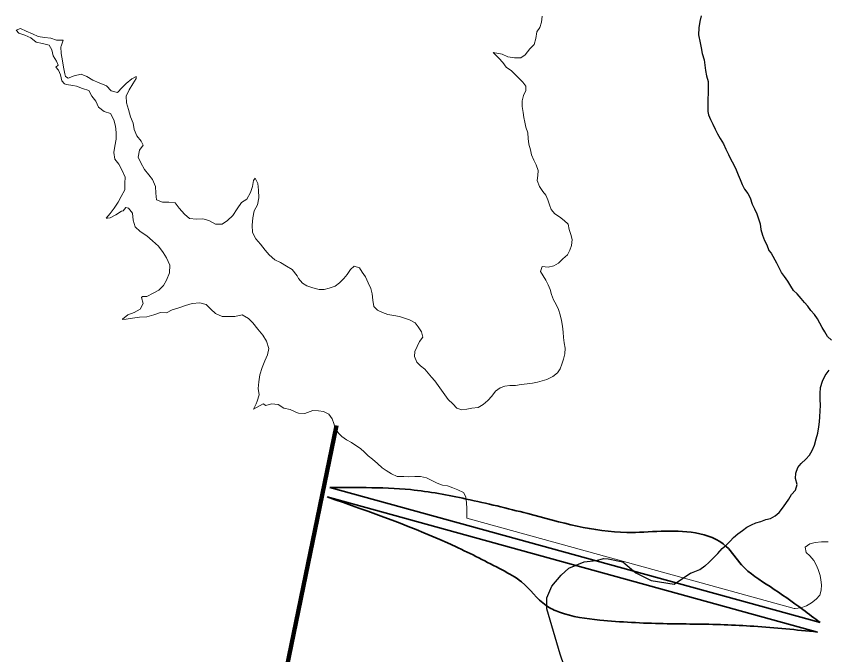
# Model space of a CAD drawing. Extents: x 553962 to 842807, y 8883888 to 9032388.
# Drawn here: x 650487 to 652145, y 8981655 to 8982959 of the extents above; entities that cross this region are included whole.
import ezdxf

# ---------------------------------------------------------------- set-up
doc = ezdxf.new("R2010")
doc.units = 0
doc.header["$LTSCALE"] = 200
for name, color, linetype, lineweight in [('24', 7, 'Continuous', 25), ('7', 7, 'Continuous', 90), ('8', 7, 'Continuous', 13)]:
    doc.layers.add(name, color=color, linetype=linetype, lineweight=lineweight)

msp = doc.modelspace()

# ---------------------------------------------------------------- linework, layer by layer
at = {"layer": '24'}
for points in [[(651886.4, 8982960.1), (651884, 8982948.4), (651881.9, 8982935.9), (651881, 8982921.8), (651884.5, 8982905.2), (651886.5, 8982895.1), (651888.2, 8982883.3), (651892.6, 8982870.5), (651893.8, 8982859.8)], [(651893.8, 8982859.8), (651895.4, 8982848.8), (651897.2, 8982837.8), (651900.4, 8982826), (651900.5, 8982814.5), (651900.4, 8982803.4), (651900.1, 8982788.5), (651900, 8982777.2), (651899.9, 8982764.9), (651901.5, 8982757.9), (651905.5, 8982748.4), (651910, 8982739.1), (651914.8, 8982728.7), (651919.9, 8982719), (651925.5, 8982709.9), (651932, 8982699.1), (651937, 8982687.8), (651942.5, 8982677.3), (651947.3, 8982666.7), (651952.5, 8982657.6), (651957.9, 8982645.6), (651962, 8982635.7), (651965.9, 8982626.1), (651970.3, 8982615.5), (651975.2, 8982606.5), (651981.4, 8982597.5), (651986.3, 8982588.2), (651990.7, 8982575.8), (651995.3, 8982566), (652000.3, 8982555.6), (652003.6, 8982545.5), (652006.8, 8982535.4), (652008.2, 8982523.7), (652011.4, 8982512.1), (652016.1, 8982501.6), (652020.6, 8982492.2), (652024.3, 8982481.2), (652029.5, 8982475.7)], [(652090.6, 8982383), (652082.8, 8982392.1), (652075.2, 8982399.3), (652069.7, 8982408.2), (652063.7, 8982418.5), (652056.9, 8982428.1), (652050.7, 8982436.2), (652045.6, 8982445.3), (652040.7, 8982454.9), (652030.1, 8982475.1)], [(652152.6, 8982297.8), (652144.4, 8982305.2), (652139.1, 8982314.8), (652133.5, 8982323.4), (652128.5, 8982332.7), (652123.8, 8982341.6), (652117.7, 8982350), (652110.4, 8982358.6), (652104, 8982366.9), (652097.6, 8982374.8), (652090.6, 8982383)], [(651863.5, 8981821.1), (651884, 8981829.5), (651894.1, 8981836.9), (651894.2, 8981835.8), (651902.7, 8981844.6), (651911.3, 8981853.1), (651920.6, 8981862.3), (651929.3, 8981872.3), (651937.2, 8981879.3), (651945.8, 8981887), (651952.7, 8981894.6), (651961.3, 8981902), (651970.6, 8981908.8), (651979.9, 8981915.5), (651989, 8981920.6), (651998.2, 8981924.7), (652008.4, 8981927.5), (652018.2, 8981931.3), (652028.3, 8981933.7), (652037.4, 8981939.1), (652045.8, 8981945.9), (652052.6, 8981954.9), (652059.5, 8981963.8), (652065.7, 8981973), (652070.8, 8981982.6), (652079.2, 8981991.3), (652082.5, 8982002.6), (652079.1, 8982015.2), (652079.7, 8982025.9), (652084, 8982037.6), (652090.5, 8982046), (652100.4, 8982054.4), (652107.7, 8982062.6), (652113, 8982072.4), (652118, 8982083.3), (652121.5, 8982096.1), (652124.8, 8982107.8), (652126.5, 8982120.6), (652127.9, 8982130.9), (652129.1, 8982141.4), (652129.5, 8982153.7), (652129.9, 8982164.4), (652129.5, 8982177.3), (652129.2, 8982188.8), (652130, 8982201.2), (652134, 8982214.2), (652139.6, 8982225.7), (652147.6, 8982236.6)], [(651611.5, 8981611.7), (651606.3, 8981632.3), (651598.1, 8981656.4), (651571.2, 8981748.7), (651571.4, 8981771.4), (651581.6, 8981795.3), (651600.5, 8981817.8), (651616.2, 8981831.9), (651647.4, 8981844.8), (651671.6, 8981847.5), (651687.6, 8981851.5), (651696.2, 8981851.4), (651726.2, 8981845.1), (651752.7, 8981822.5), (651784.1, 8981806.8), (651831.2, 8981799), (651865.5, 8981822.4)]]:
    msp.add_lwpolyline(points, dxfattribs=at)
at = {"layer": '7'}
msp.add_line((650897.2, 8980936.3), (651141.2, 8982123.4), dxfattribs=at)
at = {"layer": '8', "lineweight": 35}
for p, q in [((651127.7, 8981996.8), (652129.4, 8981720.9)), ((651122.3, 8981977.5), (652124.1, 8981701.6))]:
    msp.add_line(p, q, dxfattribs=at)
at = {"layer": '8'}
msp.add_line((651407.7, 8981933.9), (652076.2, 8981749.8), dxfattribs=at)
for points in [[(651561.3, 8982959.5), (651560.4, 8982947.2), (651557.1, 8982936.5), (651550.5, 8982927.4), (651548.8, 8982914.2), (651545, 8982902), (651536.2, 8982893.1), (651526.7, 8982880.7), (651517.8, 8982874.7), (651504.8, 8982874.7), (651491.1, 8982876.3), (651479.8, 8982881.9), (651461.2, 8982885.4), (651472.9, 8982873.5), (651481.5, 8982865.2), (651487.9, 8982855.7), (651499.1, 8982848.1), (651506.7, 8982840.5), (651513.1, 8982833.6), (651522, 8982824.8), (651528.1, 8982816.6), (651528.1, 8982807.5), (651523.7, 8982797.6), (651520.9, 8982786.9), (651520.9, 8982775.1), (651522.6, 8982763.1), (651524, 8982752.8), (651525.9, 8982743.4), (651528.1, 8982732.6), (651532.1, 8982721), (651533.2, 8982709.6), (651534.2, 8982698.3), (651537.5, 8982686.4), (651539.9, 8982676.3), (651544.2, 8982665.4), (651549.1, 8982656.2), (651553.1, 8982644.7), (651552.5, 8982634.4), (651551.3, 8982624.2), (651555.9, 8982612), (651562.8, 8982601.5), (651569, 8982593.7), (651573.1, 8982584.6), (651576.5, 8982574.3), (651580.2, 8982565), (651587.6, 8982555.7), (651596.8, 8982549.4), (651606.4, 8982542.1), (651614.5, 8982534.6)], [(651026.9, 8982456.4), (651015.3, 8982461.9), (651003.8, 8982472), (650995.7, 8982481.8), (650986.1, 8982494.1), (650976.8, 8982504.8), (650969.7, 8982518), (650968.7, 8982532.4), (650970.4, 8982547.4), (650973.4, 8982561.9), (650979.7, 8982574.1), (650983, 8982588.5), (650982, 8982604.3), (650980.3, 8982617.7), (650974.9, 8982629), (650972.1, 8982624), (650969.5, 8982611.5), (650965.4, 8982599.5), (650958.1, 8982586.1), (650947.2, 8982579), (650938.2, 8982566), (650929.2, 8982552.3), (650918.5, 8982542.4), (650908, 8982535), (650894.2, 8982534.6), (650880.6, 8982541.9), (650868.5, 8982545.7), (650855.5, 8982545.1), (650841.2, 8982546.5), (650830.5, 8982555.5), (650820, 8982567.6), (650811.4, 8982578.1), (650798.7, 8982579.8), (650785.8, 8982579.6), (650773.9, 8982584.3), (650771.9, 8982598.2), (650771.5, 8982611.8), (650765.5, 8982625.8), (650758.1, 8982635.8), (650748.8, 8982646.5), (650741.8, 8982660.3), (650735.9, 8982671.6), (650738.6, 8982685.8), (650746.6, 8982696.2), (650742.1, 8982704.2), (650733.3, 8982715.3), (650728.1, 8982727.9), (650726.2, 8982740.9), (650720.3, 8982754.2), (650716.5, 8982768.8), (650712.1, 8982782.3), (650711.4, 8982796.1), (650717.6, 8982809.1), (650724.9, 8982821.4), (650731.7, 8982832.3), (650732, 8982836.4), (650722.9, 8982831.4), (650711.7, 8982821.8), (650703.3, 8982814), (650694.2, 8982803.7), (650681.1, 8982807.2), (650671.2, 8982817.6), (650656.6, 8982823.5), (650643.5, 8982829), (650631, 8982836.3), (650619.5, 8982841.4), (650605.3, 8982837.7), (650592.8, 8982833.3), (650587.9, 8982836.4), (650586.5, 8982842), (650583.8, 8982855.4), (650581.5, 8982868.6), (650578.5, 8982883.1), (650578.4, 8982897.3), (650578.6, 8982898.6), (650583.2, 8982910.4), (650569.3, 8982910.4), (650557.5, 8982914.7), (650544.7, 8982916.2), (650532.1, 8982918.1), (650520, 8982923.7), (650507.3, 8982928.8), (650495.8, 8982934.2), (650487, 8982930.7), (650492.2, 8982925.1), (650504.8, 8982920.9), (650516.9, 8982915.4), (650527.4, 8982906.4), (650540.8, 8982903.8), (650554.4, 8982900.1), (650559.8, 8982891), (650562.2, 8982878.5), (650569.6, 8982867.9), (650572.4, 8982859.6), (650568, 8982855.2), (650573.4, 8982849.5), (650577.5, 8982840), (650580.2, 8982827.2), (650585.9, 8982821.3), (650589.5, 8982819.9), (650602.5, 8982818.3)], [(650602.5, 8982818.3), (650610.2, 8982816.9), (650622.6, 8982812.2), (650635.6, 8982807.7), (650641.7, 8982796.1), (650649.3, 8982785.9), (650655.3, 8982773.6), (650667, 8982765.1), (650679.5, 8982760.7), (650686.2, 8982748), (650689.9, 8982735.2), (650691.3, 8982721.8), (650691.5, 8982708.5), (650688.6, 8982694), (650686.4, 8982681.3), (650688.6, 8982667.2), (650696.9, 8982657.3), (650703.7, 8982644.3), (650709.7, 8982630.9), (650708.9, 8982618.3), (650709.2, 8982604.9), (650701.7, 8982591.2), (650695.2, 8982579.7), (650687.3, 8982567.2), (650679.1, 8982556.6), (650670.8, 8982546.9), (650673.3, 8982546.7), (650679.2, 8982548), (650690.3, 8982554), (650701.9, 8982561.2), (650705.4, 8982561.7), (650710.7, 8982568.5), (650716.4, 8982567.1), (650724.3, 8982556.9), (650726.2, 8982542.9), (650729.7, 8982529.2), (650740.3, 8982520), (650753.6, 8982511.1), (650765.2, 8982500.6), (650777.6, 8982489.7), (650787, 8982476.8), (650794.3, 8982465.9), (650801.1, 8982451), (650800, 8982435.4), (650794.2, 8982420.6), (650788.1, 8982409.3), (650778.2, 8982400.2), (650766.8, 8982393.5), (650753.9, 8982387.2), (650744.7, 8982387.2), (650742.9, 8982384.7), (650746.3, 8982372.5), (650740.3, 8982361.4), (650727.8, 8982354.1), (650715, 8982349.2), (650704.1, 8982340.7), (650704.2, 8982340.3), (650711.7, 8982340.9), (650724.5, 8982342.4), (650738.6, 8982344.5), (650753.7, 8982345.7), (650768, 8982349.8), (650781.5, 8982354.5), (650794, 8982353.4), (650805.4, 8982359.4), (650819.5, 8982364), (650832.9, 8982368.9), (650846.6, 8982372.4), (650862.1, 8982373.9), (650875, 8982370.7), (650884.9, 8982360.9), (650894.4, 8982352.5), (650907.5, 8982346.4), (650920.8, 8982346.2), (650933.8, 8982345.9), (650948.7, 8982349.3), (650961.8, 8982342.2), (650970.6, 8982333.2), (650980.6, 8982320.3), (650990.5, 8982308.3), (650998.4, 8982296), (651002.8, 8982281), (651000.6, 8982267.7), (650995.2, 8982255.8), (650989.3, 8982241.8), (650984.4, 8982227), (650982.7, 8982212.6), (650981.6, 8982198.8), (650983.1, 8982186), (650979.1, 8982173.5), (650977.4, 8982168), (650971.7, 8982156.7), (650985.6, 8982164.2), (650991.6, 8982167.9), (650997.1, 8982164.4), (651008.4, 8982167.5), (651021.9, 8982166.1), (651033.9, 8982158.6), (651046.6, 8982156.1), (651057.1, 8982151.5), (651059.9, 8982150)], [(651614.5, 8982534.6), (651616.4, 8982524.1), (651619.8, 8982513.6), (651623, 8982503.4), (651621.6, 8982491.4), (651618.2, 8982481.3), (651613.2, 8982471.8), (651604.1, 8982463.6), (651595, 8982455.4), (651585.3, 8982449.6), (651573.7, 8982447), (651561.8, 8982448.3), (651557.9, 8982438.1), (651563.6, 8982429.4), (651568.9, 8982420.4), (651574.1, 8982410.9), (651577.7, 8982401), (651580.6, 8982390.8), (651584.4, 8982380.4), (651590.1, 8982370.4), (651595.2, 8982360.4), (651598.5, 8982349.8), (651600.8, 8982338.1), (651603.2, 8982326.2), (651604.6, 8982313.9), (651604.9, 8982303), (651606.2, 8982292.5), (651608.5, 8982281.1), (651607.6, 8982269.8), (651605.4, 8982258.9), (651602, 8982248.7), (651598.5, 8982239.1), (651592.6, 8982231), (651583.3, 8982223.3), (651571.4, 8982217.5), (651561.8, 8982214.4), (651552, 8982212), (651541.5, 8982209.8), (651530.6, 8982208.5), (651518.8, 8982207.3), (651507, 8982205.5), (651495.7, 8982205.1), (651485.4, 8982204.1), (651475.5, 8982200.6), (651466.1, 8982193.7), (651458.8, 8982183.7), (651450.8, 8982174.6), (651441.3, 8982166.1), (651430.5, 8982160.3), (651417.6, 8982158.8), (651407.8, 8982156.5), (651397.3, 8982155.8), (651387, 8982158.9), (651379, 8982167.4), (651369.6, 8982176.9), (651363, 8982185.8), (651355.9, 8982195.4), (651348.9, 8982205.3), (651342.4, 8982214.5), (651335.6, 8982222.3), (651328.6, 8982230.7), (651321.8, 8982238.3), (651313.2, 8982245.2), (651305.4, 8982252.9), (651300.7, 8982264.1), (651301.7, 8982274.3), (651306.1, 8982284.5), (651311.2, 8982295.3), (651317.4, 8982304.2), (651315.2, 8982314.5), (651308.5, 8982324.9), (651301.8, 8982332.9), (651290.8, 8982339.2), (651280.3, 8982342.4), (651269.8, 8982346.1), (651258.2, 8982348.3), (651246.2, 8982350.5), (651235.3, 8982354.1), (651225, 8982358.8), (651217.5, 8982366.8), (651215.4, 8982379.3), (651214, 8982392.4), (651211.4, 8982403.1), (651206.1, 8982415.2), (651200.7, 8982427.3), (651193.7, 8982436.8), (651188.2, 8982445.8), (651177.7, 8982449), (651170.2, 8982442.3), (651162.8, 8982432.1), (651156.4, 8982424), (651147.7, 8982415.2), (651138.4, 8982408.3), (651126.2, 8982403.7), (651116.3, 8982401.1), (651105.6, 8982401.6), (651092.9, 8982404.4), (651080.7, 8982409.1), (651072.1, 8982414.5), (651063.8, 8982423.9), (651061, 8982429.1)], [(651061, 8982429.1), (651050.6, 8982442), (651039.3, 8982448.9), (651026.9, 8982456.4)], [(651059.9, 8982150), (651063.9, 8982148.7), (651076.6, 8982147.8), (651092.8, 8982154.1), (651104.5, 8982153.5), (651114.8, 8982152), (651125.4, 8982146.3), (651132.2, 8982137.2), (651136, 8982127.7), (651138.8, 8982117.9), (651145.1, 8982107.8), (651152.4, 8982100.7), (651162, 8982094.1), (651171.8, 8982088.5), (651181, 8982082.9), (651190.2, 8982076.8), (651198.5, 8982069), (651206.3, 8982061.2), (651214.9, 8982054.6), (651224.8, 8982045.7), (651234.8, 8982037.3), (651243.1, 8982031.2), (651254, 8982024.9), (651265.4, 8982019.1), (651278.6, 8982019), (651288.7, 8982018.9), (651301.2, 8982019.1), (651312.8, 8982019), (651325.3, 8982016.6), (651336.2, 8982011.3), (651346.9, 8982005.8), (651357.9, 8982001.8), (651368.1, 8982000.3), (651378.8, 8981996), (651389.2, 8981992.2), (651400.8, 8981986.5), (651405.4, 8981977.5), (651407.1, 8981965.7), (651407.6, 8981953.6), (651407.6, 8981942.4), (651407.7, 8981933.9)], [(652129.3, 8981817.2), (652128.9, 8981819.1), (652125.2, 8981829.1), (652121.1, 8981838.5), (652116.8, 8981847.8), (652108.3, 8981857.3), (652100.7, 8981864.3), (652098.6, 8981874.8), (652108.3, 8981881.6), (652119.5, 8981884.5), (652132.5, 8981885.7), (652146.2, 8981885.6)], [(652076.2, 8981749.8), (652078.6, 8981749.5), (652090.3, 8981750.8), (652101.7, 8981754.8), (652111.9, 8981761), (652121.2, 8981768.8), (652128.5, 8981777.2), (652131.4, 8981787.1), (652132, 8981798), (652131.2, 8981808.3), (652129.3, 8981817.2)]]:
    msp.add_lwpolyline(points, dxfattribs=at)
at = {"layer": '8', "lineweight": 35}
for points in [[(651127.7, 8981996.8), (651202.2, 8981996.6), (651292.7, 8981992.4), (651406.6, 8981973.2), (651532.2, 8981943.4), (651734.5, 8981905), (651875, 8981904), (651937.8, 8981876.3), (651968.7, 8981839), (652027.2, 8981794.3), (652094.3, 8981747.4), (652129.4, 8981720.9)], [(652124.1, 8981701.6), (651994.2, 8981713.3), (651933.5, 8981716.5), (651809, 8981718.7), (651679.1, 8981726.1), (651597.1, 8981742.1), (651569.5, 8981755.9), (651519.4, 8981803.9), (651480, 8981828.3), (651384.2, 8981876.3), (651122.3, 8981977.5)]]:
    msp.add_spline(points, degree=3, dxfattribs=at)

doc.saveas('drawing.dxf')
